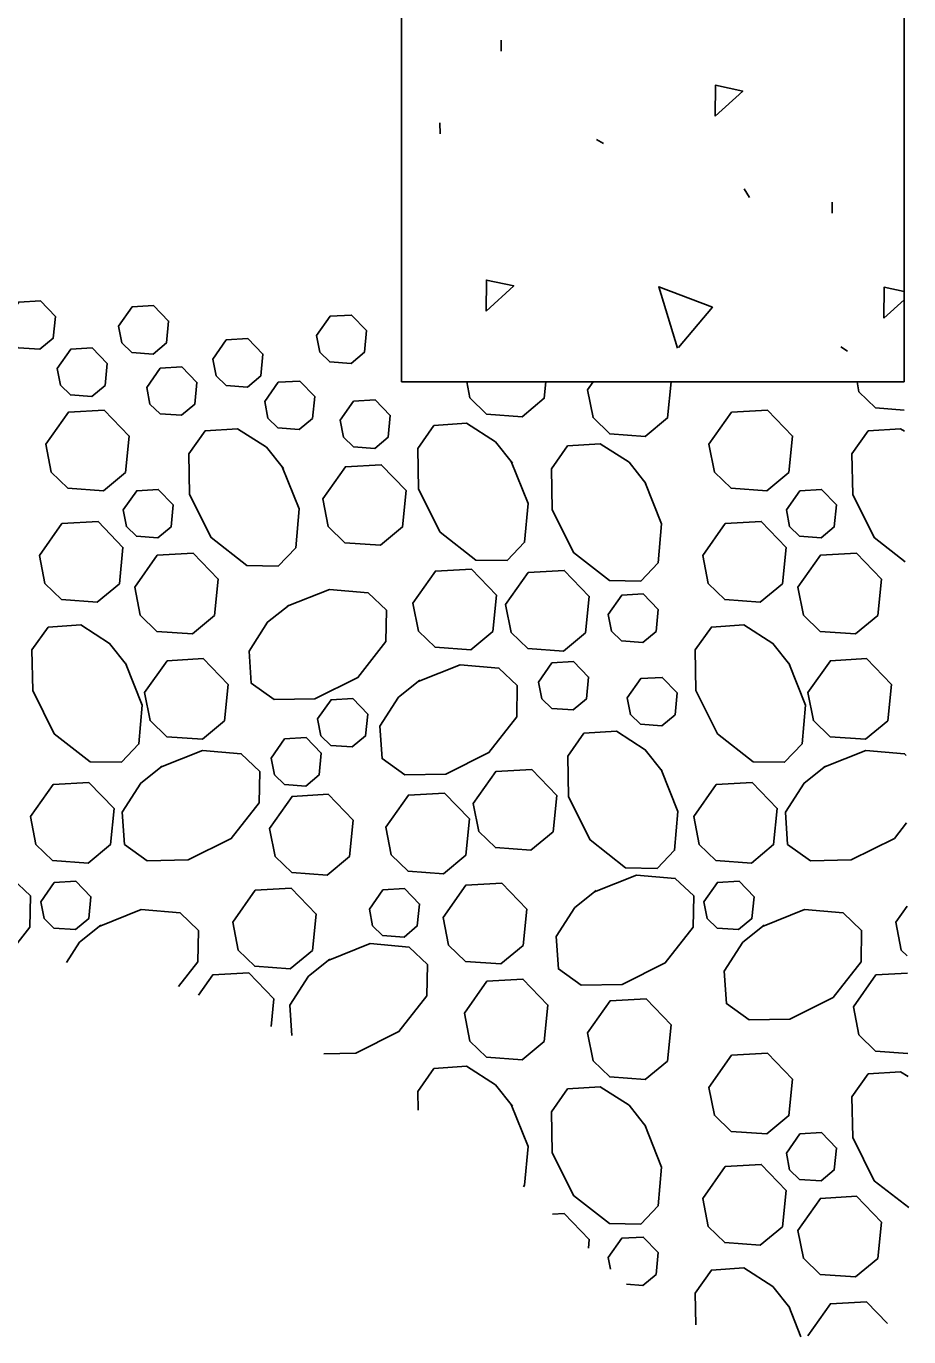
# Model space of a CAD drawing. Extents: x 99968 to 128667, y 90163 to 102182.
# Drawn here: x 107840.6 to 107923.7, y 101556.7 to 101680.1 of the extents above; entities that cross this region are included whole.
import ezdxf

# ---------------------------------------------------------------- set-up
doc = ezdxf.new("R2010")
doc.units = 0
doc.layers.add('RD Standard Plans Active', color=7, linetype='Continuous')

msp = doc.modelspace()

# ---------------------------------------------------------------- linework, layer by layer
at = {"layer": 'RD Standard Plans Active'}
for p, q in [((107923.23, 101646.61), (107923.23, 101867.34)), ((107875.93, 101829.5), (107875.93, 101646.61)), ((107885.33, 101677.76), (107885.31, 101678.79)), ((107879.57, 101669.98), (107879.55, 101671.02)), ((107894.3, 101669.44), (107894.95, 101669.05)), ((107908.18, 101664.8), (107908.67, 101663.99)), ((107916.47, 101662.51), (107916.45, 101663.55)), ((107917.26, 101649.91), (107917.91, 101649.52)), ((107875.93, 101646.61), (107923.23, 101646.61))]:
    msp.add_line(p, q, dxfattribs=at)
for points in [[(107905.45, 101671.63), (107905.48, 101674.54), (107908.05, 101674), (107905.45, 101671.63)], [(107883.9, 101653.29), (107883.93, 101656.2), (107886.5, 101655.66), (107883.9, 101653.29)], [(107901.92, 101649.78), (107900.14, 101655.57), (107905.19, 101653.64), (107902, 101649.86)], [(107921.32, 101652.61), (107921.35, 101655.52), (107923.23, 101655.13)], [(107838.67, 101652.32), (107839.94, 101654.13), (107841.97, 101654.24), (107843.38, 101652.78), (107843.18, 101650.73), (107841.92, 101649.69), (107839.92, 101649.83), (107838.97, 101650.75), (107838.67, 101652.32)], [(107849.31, 101651.87), (107850.59, 101653.68), (107852.62, 101653.8), (107854.03, 101652.34), (107853.83, 101650.28), (107852.57, 101649.24), (107850.57, 101649.39), (107849.62, 101650.3), (107849.32, 101651.87)], [(107923.23, 101654.35), (107921.32, 101652.61)], [(107867.95, 101650.99), (107869.22, 101652.8), (107871.25, 101652.91), (107872.66, 101651.45), (107872.46, 101649.4), (107871.21, 101648.35), (107869.2, 101648.5), (107868.26, 101649.41), (107867.95, 101650.99)], [(107843.55, 101647.88), (107844.82, 101649.69), (107846.85, 101649.81), (107848.26, 101648.34), (107848.06, 101646.29), (107846.8, 101645.25), (107844.8, 101645.39), (107843.85, 101646.31), (107843.55, 101647.88)], [(107858.19, 101648.77), (107859.46, 101650.58), (107861.49, 101650.69), (107862.9, 101649.23), (107862.7, 101647.18), (107861.44, 101646.13), (107859.44, 101646.28), (107858.5, 101647.2), (107858.19, 101648.77)], [(107851.98, 101646.1), (107853.25, 101647.91), (107855.28, 101648.03), (107856.69, 101646.57), (107856.49, 101644.51), (107855.23, 101643.47), (107853.23, 101643.62), (107852.28, 101644.53), (107851.98, 101646.1)], [(107863.07, 101644.77), (107864.34, 101646.58), (107866.37, 101646.7), (107867.78, 101645.23), (107867.58, 101643.18), (107866.32, 101642.14), (107864.32, 101642.29), (107863.38, 101643.2), (107863.07, 101644.77)], [(107889.53, 101646.61), (107889.38, 101645.07), (107887.29, 101643.33), (107883.95, 101643.57), (107882.38, 101645.1), (107882.08, 101646.61)], [(107893.45, 101645.87), (107893.97, 101646.61)], [(107901.31, 101646.61), (107900.97, 101643.22), (107898.88, 101641.48), (107895.54, 101641.72), (107893.97, 101643.25), (107893.45, 101645.87)], [(107923.24, 101643.97), (107920.55, 101644.16), (107918.98, 101645.69), (107918.8, 101646.61)], [(107870.17, 101643), (107871.44, 101644.81), (107873.47, 101644.92), (107874.88, 101643.46), (107874.68, 101641.41), (107873.42, 101640.36), (107871.42, 101640.51), (107870.48, 101641.42), (107870.17, 101643)], [(107842.47, 101640.74), (107844.6, 101643.76), (107847.98, 101643.95), (107850.33, 101641.51), (107849.99, 101638.09), (107847.9, 101636.35), (107844.56, 101636.6), (107842.99, 101638.12), (107842.48, 101640.74)], [(107904.87, 101640.74), (107906.99, 101643.76), (107910.37, 101643.95), (107912.73, 101641.51), (107912.39, 101638.09), (107910.3, 101636.35), (107906.95, 101636.6), (107905.38, 101638.12), (107904.87, 101640.74)], [(107886.27, 101639.13), (107887.85, 101635.16), (107887.53, 101631.52), (107885.88, 101629.79), (107882.93, 101629.84), (107879.57, 101632.47), (107877.54, 101636.53), (107877.47, 101640.36), (107879, 101642.51), (107882.05, 101642.72), (107884.78, 101640.97), (107886.38, 101638.97)], [(107864.73, 101638.61), (107866.3, 101634.65), (107865.99, 101631), (107864.34, 101629.27), (107861.38, 101629.33), (107858.03, 101631.96), (107855.99, 101636.02), (107855.93, 101639.85), (107857.46, 101642), (107860.51, 101642.2), (107863.23, 101640.46), (107864.83, 101638.45)], [(107923.33, 101629.68), (107920.42, 101631.96), (107918.39, 101636.02), (107918.32, 101639.85), (107919.85, 101642), (107922.9, 101642.2), (107923.26, 101641.98)], [(107898.84, 101637.2), (107900.41, 101633.24), (107900.1, 101629.59), (107898.45, 101627.86), (107895.5, 101627.92), (107892.14, 101630.55), (107890.11, 101634.61), (107890.04, 101638.43), (107891.57, 101640.59), (107894.62, 101640.79), (107897.35, 101639.05), (107898.94, 101637.04)], [(107868.54, 101635.61), (107870.66, 101638.63), (107874.04, 101638.82), (107876.39, 101636.38), (107876.05, 101632.96), (107873.96, 101631.23), (107870.62, 101631.47), (107869.05, 101632.99), (107868.54, 101635.61)], [(107849.76, 101634.56), (107851.03, 101636.37), (107853.06, 101636.49), (107854.47, 101635.03), (107854.27, 101632.97), (107853.01, 101631.93), (107851.01, 101632.08), (107850.07, 101632.99), (107849.76, 101634.56)], [(107912.15, 101634.56), (107913.43, 101636.37), (107915.46, 101636.49), (107916.87, 101635.03), (107916.66, 101632.97), (107915.41, 101631.93), (107913.4, 101632.08), (107912.46, 101632.99), (107912.16, 101634.56)], [(107841.88, 101630.27), (107844, 101633.29), (107847.39, 101633.48), (107849.74, 101631.04), (107849.4, 101627.62), (107847.31, 101625.88), (107843.96, 101626.12), (107842.39, 101627.65), (107841.88, 101630.27)], [(107904.28, 101630.27), (107906.4, 101633.29), (107909.78, 101633.48), (107912.13, 101631.04), (107911.79, 101627.62), (107909.7, 101625.88), (107906.36, 101626.12), (107904.79, 101627.65), (107904.28, 101630.27)], [(107850.84, 101627.28), (107852.96, 101630.29), (107856.34, 101630.49), (107858.7, 101628.05), (107858.36, 101624.63), (107856.27, 101622.89), (107852.92, 101623.13), (107851.35, 101624.66), (107850.84, 101627.28)], [(107913.23, 101627.28), (107915.35, 101630.29), (107918.74, 101630.49), (107921.09, 101628.05), (107920.75, 101624.63), (107918.66, 101622.89), (107915.32, 101623.13), (107913.75, 101624.66), (107913.24, 101627.28)], [(107877.02, 101625.78), (107879.14, 101628.8), (107882.52, 101628.99), (107884.88, 101626.55), (107884.54, 101623.13), (107882.45, 101621.39), (107879.11, 101621.64), (107877.53, 101623.16), (107877.02, 101625.78)], [(107885.74, 101625.65), (107887.86, 101628.67), (107891.25, 101628.86), (107893.6, 101626.42), (107893.26, 101623), (107891.17, 101621.27), (107887.83, 101621.51), (107886.25, 101623.03), (107885.74, 101625.65)], [(107865.2, 101625.51), (107869.16, 101627.08), (107872.8, 101626.76), (107874.54, 101625.12), (107874.48, 101622.16), (107871.85, 101618.8), (107867.79, 101616.77), (107863.96, 101616.7), (107861.81, 101618.24), (107861.61, 101621.28), (107863.35, 101624.01), (107865.36, 101625.61)], [(107895.39, 101624.72), (107896.66, 101626.53), (107898.69, 101626.65), (107900.1, 101625.18), (107899.9, 101623.13), (107898.64, 101622.09), (107896.64, 101622.24), (107895.69, 101623.15), (107895.39, 101624.72)], [(107849.98, 101620.15), (107851.55, 101616.18), (107851.24, 101612.54), (107849.59, 101610.81), (107846.64, 101610.86), (107843.28, 101613.49), (107841.25, 101617.55), (107841.18, 101621.38), (107842.71, 101623.53), (107845.76, 101623.74), (107848.48, 101621.99), (107850.08, 101619.99)], [(107912.37, 101620.15), (107913.95, 101616.18), (107913.63, 101612.54), (107911.99, 101610.81), (107909.03, 101610.86), (107905.67, 101613.49), (107903.64, 101617.55), (107903.57, 101621.38), (107905.1, 101623.53), (107908.15, 101623.74), (107910.88, 101621.99), (107912.48, 101619.99)], [(107851.78, 101617.36), (107853.9, 101620.37), (107857.29, 101620.56), (107859.64, 101618.12), (107859.3, 101614.71), (107857.21, 101612.97), (107853.87, 101613.21), (107852.29, 101614.73), (107851.78, 101617.36)], [(107888.83, 101618.36), (107890.1, 101620.17), (107892.13, 101620.29), (107893.54, 101618.82), (107893.34, 101616.77), (107892.08, 101615.73), (107890.08, 101615.87), (107889.13, 101616.79), (107888.83, 101618.36)], [(107914.18, 101617.36), (107916.3, 101620.37), (107919.68, 101620.56), (107922.03, 101618.12), (107921.69, 101614.71), (107919.6, 101612.97), (107916.26, 101613.21), (107914.69, 101614.73), (107914.18, 101617.36)], [(107877.5, 101618.42), (107881.47, 101619.99), (107885.11, 101619.68), (107886.84, 101618.03), (107886.79, 101615.08), (107884.16, 101611.72), (107880.1, 101609.69), (107876.27, 101609.62), (107874.11, 101611.15), (107873.91, 101614.2), (107875.66, 101616.93), (107877.66, 101618.52)], [(107897.18, 101616.87), (107898.45, 101618.68), (107900.48, 101618.8), (107901.89, 101617.33), (107901.69, 101615.28), (107900.43, 101614.24), (107898.43, 101614.38), (107897.48, 101615.3), (107897.18, 101616.87)], [(107868.05, 101614.88), (107869.32, 101616.69), (107871.35, 101616.81), (107872.76, 101615.34), (107872.56, 101613.29), (107871.31, 101612.25), (107869.3, 101612.39), (107868.36, 101613.31), (107868.05, 101614.88)], [(107863.68, 101611.2), (107864.95, 101613.01), (107866.98, 101613.13), (107868.39, 101611.67), (107868.19, 101609.61), (107866.93, 101608.57), (107864.93, 101608.72), (107863.98, 101609.63), (107863.68, 101611.2)], [(107900.38, 101610.14), (107901.95, 101606.18), (107901.64, 101602.53), (107899.99, 101600.8), (107897.03, 101600.86), (107893.68, 101603.49), (107891.65, 101607.55), (107891.58, 101611.37), (107893.11, 101613.53), (107896.16, 101613.73), (107898.88, 101611.99), (107900.48, 101609.98)], [(107853.26, 101610.34), (107857.23, 101611.92), (107860.87, 101611.6), (107862.6, 101609.95), (107862.55, 101607), (107859.92, 101603.64), (107855.86, 101601.61), (107852.03, 101601.54), (107849.88, 101603.07), (107849.67, 101606.12), (107851.42, 101608.85), (107853.42, 101610.45)], [(107915.66, 101610.34), (107919.63, 101611.92), (107923.27, 101611.6), (107923.43, 101611.45)], [(107923.46, 101605.11), (107922.32, 101603.64), (107918.26, 101601.61), (107914.43, 101601.54), (107912.27, 101603.07), (107912.07, 101606.12), (107913.82, 101608.85), (107915.82, 101610.45)], [(107882.69, 101606.91), (107884.81, 101609.93), (107888.2, 101610.12), (107890.55, 101607.68), (107890.21, 101604.26), (107888.12, 101602.52), (107884.78, 101602.77), (107883.21, 101604.29), (107882.7, 101606.91)], [(107841.04, 101605.69), (107843.16, 101608.71), (107846.54, 101608.9), (107848.9, 101606.46), (107848.56, 101603.05), (107846.47, 101601.31), (107843.12, 101601.55), (107841.55, 101603.07), (107841.04, 101605.69)], [(107863.53, 101604.58), (107865.65, 101607.59), (107869.04, 101607.79), (107871.39, 101605.35), (107871.05, 101601.93), (107868.96, 101600.19), (107865.62, 101600.43), (107864.05, 101601.95), (107863.54, 101604.58)], [(107874.47, 101604.7), (107876.59, 101607.72), (107879.98, 101607.91), (107882.33, 101605.47), (107881.99, 101602.05), (107879.9, 101600.31), (107876.56, 101600.55), (107874.98, 101602.08), (107874.47, 101604.7)], [(107903.43, 101605.69), (107905.55, 101608.71), (107908.94, 101608.9), (107911.29, 101606.46), (107910.95, 101603.05), (107908.86, 101601.31), (107905.52, 101601.55), (107903.95, 101603.07), (107903.44, 101605.69)], [(107831.7, 101598.62), (107835.66, 101600.19), (107839.31, 101599.87), (107841.04, 101598.23), (107840.98, 101595.27), (107839.09, 101592.85)], [(107842, 101597.68), (107843.28, 101599.49), (107845.31, 101599.61), (107846.72, 101598.14), (107846.52, 101596.09), (107845.26, 101595.05), (107843.25, 101595.19), (107842.31, 101596.11), (107842.01, 101597.68)], [(107879.87, 101596.2), (107881.99, 101599.22), (107885.37, 101599.41), (107887.72, 101596.97), (107887.38, 101593.56), (107885.29, 101591.82), (107881.95, 101592.06), (107880.38, 101593.58), (107879.87, 101596.2)], [(107894.09, 101598.62), (107898.06, 101600.19), (107901.7, 101599.87), (107903.43, 101598.23), (107903.38, 101595.27), (107900.75, 101591.91), (107896.69, 101589.88), (107892.86, 101589.81), (107890.71, 101591.35), (107890.5, 101594.39), (107892.25, 101597.12), (107894.25, 101598.72)], [(107904.4, 101597.68), (107905.67, 101599.49), (107907.7, 101599.61), (107909.11, 101598.14), (107908.91, 101596.09), (107907.66, 101595.05), (107905.65, 101595.19), (107904.71, 101596.11), (107904.4, 101597.68)], [(107860.06, 101595.75), (107862.18, 101598.76), (107865.56, 101598.96), (107867.92, 101596.52), (107867.57, 101593.1), (107865.48, 101591.36), (107862.14, 101591.6), (107860.57, 101593.13), (107860.06, 101595.75)], [(107872.92, 101596.99), (107874.19, 101598.8), (107876.22, 101598.91), (107877.64, 101597.45), (107877.43, 101595.4), (107876.18, 101594.35), (107874.17, 101594.5), (107873.23, 101595.41), (107872.92, 101596.99)], [(107847.5, 101595.36), (107851.46, 101596.93), (107855.11, 101596.62), (107856.84, 101594.97), (107856.78, 101592.02), (107854.95, 101589.68)], [(107909.89, 101595.36), (107913.86, 101596.93), (107917.5, 101596.62), (107919.23, 101594.97), (107919.18, 101592.02), (107916.55, 101588.66), (107912.49, 101586.62), (107908.66, 101586.56), (107906.51, 101588.09), (107906.3, 101591.14), (107908.05, 101593.86), (107910.05, 101595.46)], [(107922.45, 101595.75), (107923.51, 101597.25)], [(107844.44, 101591.97), (107845.66, 101593.86), (107847.66, 101595.46)], [(107923.53, 101592.57), (107922.96, 101593.13), (107922.45, 101595.75)], [(107869.04, 101592.15), (107873.01, 101593.73), (107876.65, 101593.41), (107878.38, 101591.76), (107878.33, 101588.81), (107875.7, 101585.45), (107871.64, 101583.42), (107868.64, 101583.37)], [(107865.64, 101585.09), (107865.45, 101587.93), (107867.2, 101590.66), (107869.2, 101592.26)], [(107856.84, 101588.87), (107858.19, 101590.78), (107861.57, 101590.98), (107863.93, 101588.54), (107863.67, 101585.94)], [(107918.46, 101587.77), (107920.58, 101590.78), (107923.54, 101590.95)], [(107881.86, 101587.18), (107883.98, 101590.19), (107887.37, 101590.39), (107889.72, 101587.95), (107889.38, 101584.53), (107887.29, 101582.79), (107883.95, 101583.03), (107882.38, 101584.55), (107881.86, 101587.18)], [(107893.45, 101585.33), (107895.57, 101588.34), (107898.96, 101588.54), (107901.31, 101586.1), (107900.97, 101582.68), (107898.88, 101580.94), (107895.54, 101581.18), (107893.97, 101582.71), (107893.45, 101585.33)], [(107923.59, 101583.4), (107920.55, 101583.62), (107918.98, 101585.15), (107918.46, 101587.77)], [(107904.87, 101580.2), (107906.99, 101583.22), (107910.37, 101583.41), (107912.73, 101580.97), (107912.39, 101577.55), (107910.3, 101575.81), (107906.95, 101576.05), (107905.38, 101577.58), (107904.87, 101580.2)], [(107877.5, 101578.04), (107877.47, 101579.82), (107879, 101581.97), (107882.05, 101582.18), (107884.78, 101580.43), (107886.38, 101578.43)], [(107923.67, 101568.88), (107920.42, 101571.41), (107918.39, 101575.48), (107918.32, 101579.3), (107919.85, 101581.46), (107922.9, 101581.66), (107923.6, 101581.22)], [(107898.84, 101576.66), (107900.41, 101572.7), (107900.1, 101569.05), (107898.45, 101567.32), (107895.5, 101567.38), (107892.14, 101570.01), (107890.11, 101574.07), (107890.04, 101577.89), (107891.57, 101580.05), (107894.62, 101580.25), (107897.35, 101578.51), (107898.94, 101576.5)], [(107886.27, 101578.59), (107887.85, 101574.62), (107887.53, 101570.98), (107887.41, 101570.85)], [(107912.15, 101574.02), (107913.43, 101575.83), (107915.46, 101575.95), (107916.87, 101574.48), (107916.66, 101572.43), (107915.41, 101571.39), (107913.4, 101571.54), (107912.46, 101572.45), (107912.16, 101574.02)], [(107904.28, 101569.73), (107906.4, 101572.75), (107909.78, 101572.94), (107912.13, 101570.5), (107911.79, 101567.08), (107909.7, 101565.34), (107906.36, 101565.58), (107904.79, 101567.11), (107904.28, 101569.73)], [(107913.23, 101566.74), (107915.35, 101569.75), (107918.74, 101569.95), (107921.09, 101567.51), (107920.75, 101564.09), (107918.66, 101562.35), (107915.32, 101562.59), (107913.75, 101564.11), (107913.24, 101566.74)], [(107890.14, 101568.26), (107891.25, 101568.32), (107893.6, 101565.88), (107893.52, 101565.05)], [(107895.39, 101564.18), (107896.66, 101565.99), (107898.69, 101566.11), (107900.1, 101564.64), (107899.9, 101562.59), (107898.64, 101561.55), (107897.1, 101561.66)], [(107895.6, 101563.08), (107895.39, 101564.18)], [(107903.63, 101557.83), (107903.57, 101560.84), (107905.1, 101562.99), (107908.15, 101563.2), (107910.88, 101561.45), (107912.48, 101559.44)], [(107914.18, 101556.82), (107916.3, 101559.83), (107919.68, 101560.02), (107921.66, 101557.97)], [(107912.37, 101559.61), (107913.52, 101556.72)]]:
    msp.add_lwpolyline(points, dxfattribs=at)

doc.saveas('drawing.dxf')
